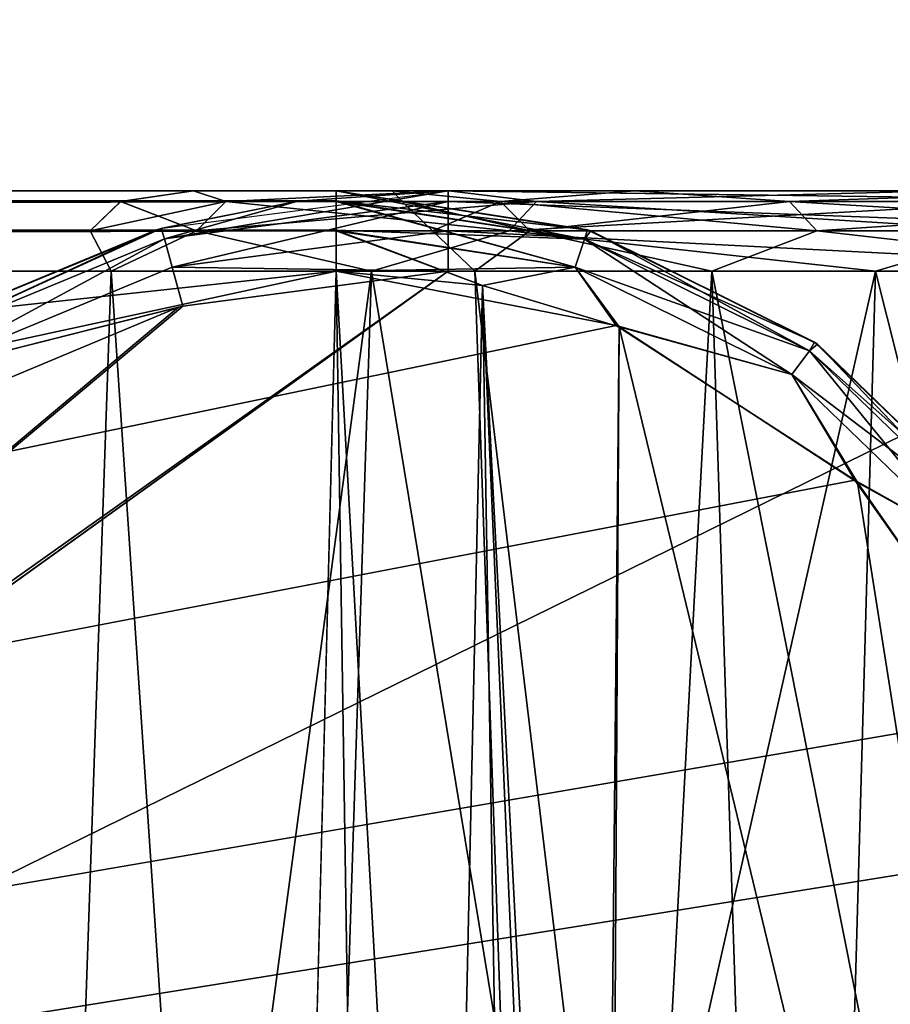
# Model space of a CAD drawing. Header units: millimetres. Extents: x -75 to 75, y -23 to 43.
# Tile 255 of 268: x 54.11 to 57.25, y 9.57 to 13.12. Entities that reach past the tile are written whole.
import ezdxf

# ---------------------------------------------------------------- set-up
doc = ezdxf.new("R2010")
doc.units = ezdxf.units.MM
doc.header["$LTSCALE"] = 81.481481
for name, color, linetype in [('14', 7, 'CONTINUOUS'), ('16', 7, 'CONTINUOUS'), ('189', 7, 'CONTINUOUS'), ('194', 7, 'CONTINUOUS'), ('205', 7, 'CONTINUOUS'), ('209', 7, 'CONTINUOUS'), ('212', 7, 'CONTINUOUS'), ('224', 7, 'CONTINUOUS'), ('227', 7, 'CONTINUOUS'), ('276', 7, 'CONTINUOUS'), ('280', 7, 'CONTINUOUS'), ('404', 7, 'CONTINUOUS'), ('406', 7, 'CONTINUOUS'), ('408', 7, 'CONTINUOUS'), ('412', 7, 'CONTINUOUS'), ('413', 7, 'CONTINUOUS'), ('469', 7, 'CONTINUOUS'), ('473', 7, 'CONTINUOUS'), ('486', 7, 'CONTINUOUS'), ('490', 7, 'CONTINUOUS'), ('495', 7, 'CONTINUOUS'), ('6', 7, 'CONTINUOUS'), ('677', 7, 'CONTINUOUS'), ('678', 7, 'CONTINUOUS'), ('679', 7, 'CONTINUOUS'), ('682', 7, 'CONTINUOUS'), ('683', 7, 'CONTINUOUS'), ('684', 7, 'CONTINUOUS'), ('8', 7, 'CONTINUOUS')]:
    doc.layers.add(name, color=color, linetype=linetype)

msp = doc.modelspace()

# ---------------------------------------------------------------- linework, layer by layer
at = {"layer": '14', "color": 251, "linetype": 'Continuous', "true_color": 0x565d62}
for points in [[(-58.6077, 7.0323, 96.607), (-58.9411, 32.5, 96.9404), (58.9411, 32.5, 96.9404), (-58.6077, 7.0323, 96.607)], [(-58.5539, 7.0314, 96.607), (-58.6077, 7.0323, 96.607), (58.9411, 32.5, 96.9404), (-58.5539, 7.0314, 96.607)], [(-58.5, 7.0311, 96.607), (-58.5539, 7.0314, 96.607), (58.9411, 32.5, 96.9404), (-58.5, 7.0311, 96.607)], [(-2.3593, 18.0402, 96.7511), (-58.5, 7.0311, 96.607), (58.9411, 32.5, 96.9404), (-2.3593, 18.0402, 96.7511)], [(2.5034, 7.0311, 96.607), (2.3593, 18.0402, 96.7511), (58.9411, 32.5, 96.9404), (2.5034, 7.0311, 96.607)], [(58.5, 7.0311, 96.607), (2.5034, 7.0311, 96.607), (58.9411, 32.5, 96.9404), (58.5, 7.0311, 96.607)]]:
    msp.add_3dface(points, dxfattribs=at)
at = {"layer": '16', "color": 251, "linetype": 'Continuous', "true_color": 0x565d62}
for points in [[(58.6077, 7.0323, -96.607), (58.9411, 32.5, -96.9404), (2.487, 28.0402, -96.882), (58.6077, 7.0323, -96.607)], [(2.9458, 7.0311, -96.607), (58.5, 7.0311, -96.607), (2.487, 28.0402, -96.882), (2.9458, 7.0311, -96.607)], [(58.5, 7.0311, -96.607), (58.5539, 7.0314, -96.607), (2.487, 28.0402, -96.882), (58.5, 7.0311, -96.607)], [(58.5539, 7.0314, -96.607), (58.6077, 7.0323, -96.607), (2.487, 28.0402, -96.882), (58.5539, 7.0314, -96.607)]]:
    msp.add_3dface(points, dxfattribs=at)
at = {"layer": '189', "color": 251, "linetype": 'Continuous', "true_color": 0x464b4f}
for points in [[(55.2537, 12.5, -94.7611), (8.8734, 12.5, -94.552), (10.3562, 12.5, -94.0389), (55.2537, 12.5, -94.7611)], [(10.3562, 12.5, -94.7611), (8.8734, 12.5, -94.552), (55.2537, 12.5, -94.7611), (10.3562, 12.5, -94.7611)], [(55.2537, 12.5, -94.0389), (55.2537, 12.5, -94.7611), (10.3562, 12.5, -94.0389), (55.2537, 12.5, -94.0389)], [(55.6592, 12.5, 62.408), (56.3302, 12.5, 62.141), (54.7392, 12.5, 58.8416), (55.6592, 12.5, 62.408)], [(56.3302, 12.5, 62.141), (55.4556, 12.5, 58.7507), (54.7392, 12.5, 58.8416), (56.3302, 12.5, 62.141)], [(54.7392, 12.5, 58.8416), (55.4556, 12.5, 55.2493), (54.7392, 12.5, 55.1584), (54.7392, 12.5, 58.8416)], [(55.4556, 12.5, 58.7507), (55.4556, 12.5, 55.2493), (54.7392, 12.5, 58.8416), (55.4556, 12.5, 58.7507)], [(54.7392, 12.5, 55.1584), (56.3302, 12.5, 51.859), (55.6592, 12.5, 51.592), (54.7392, 12.5, 55.1584)], [(55.4556, 12.5, 55.2493), (56.3302, 12.5, 51.859), (54.7392, 12.5, 55.1584), (55.4556, 12.5, 55.2493)], [(55.4556, 12.5, -58.7507), (56.3302, 12.5, -62.141), (54.7392, 12.5, -58.8416), (55.4556, 12.5, -58.7507)], [(55.4556, 12.5, -55.2493), (55.4556, 12.5, -58.7507), (54.7392, 12.5, -55.1584), (55.4556, 12.5, -55.2493)], [(54.7392, 12.5, -55.1584), (55.4556, 12.5, -58.7507), (54.7392, 12.5, -58.8416), (54.7392, 12.5, -55.1584)], [(55.6592, 12.5, -51.592), (56.3302, 12.5, -51.859), (54.7392, 12.5, -55.1584), (55.6592, 12.5, -51.592)], [(56.3302, 12.5, -51.859), (55.4556, 12.5, -55.2493), (54.7392, 12.5, -55.1584), (56.3302, 12.5, -51.859)], [(54.7392, 12.5, -58.8416), (56.3302, 12.5, -62.141), (55.6592, 12.5, -62.408), (54.7392, 12.5, -58.8416)], [(55.6569, 12.5, 94.0389), (55.6569, 12.5, 94.7611), (58.5, 12.5, 94.0389), (55.6569, 12.5, 94.0389)], [(55.6569, 12.5, 94.7611), (60.4347, 12.5, 94.4547), (58.5, 12.5, 94.0389), (55.6569, 12.5, 94.7611)], [(58.5, 12.5, 94.7611), (60.4347, 12.5, 94.4547), (55.6569, 12.5, 94.7611), (58.5, 12.5, 94.7611)], [(58.0241, 12.5, 65.2054), (56.3302, 12.5, 62.141), (55.6592, 12.5, 62.408), (58.0241, 12.5, 65.2054)], [(57.441, 12.5, 65.6315), (58.0241, 12.5, 65.2054), (55.6592, 12.5, 62.408), (57.441, 12.5, 65.6315)], [(55.6592, 12.5, 51.592), (58.0241, 12.5, 48.7946), (57.441, 12.5, 48.3685), (55.6592, 12.5, 51.592)], [(56.3302, 12.5, 51.859), (58.0241, 12.5, 48.7946), (55.6592, 12.5, 51.592), (56.3302, 12.5, 51.859)], [(55.6592, 12.5, -62.408), (58.0241, 12.5, -65.2054), (57.441, 12.5, -65.6315), (55.6592, 12.5, -62.408)], [(56.3302, 12.5, -62.141), (58.0241, 12.5, -65.2054), (55.6592, 12.5, -62.408), (56.3302, 12.5, -62.141)], [(57.441, 12.5, -48.3685), (58.0241, 12.5, -48.7946), (55.6592, 12.5, -51.592), (57.441, 12.5, -48.3685)], [(58.0241, 12.5, -48.7946), (56.3302, 12.5, -51.859), (55.6592, 12.5, -51.592), (58.0241, 12.5, -48.7946)]]:
    msp.add_3dface(points, dxfattribs=at)
at = {"layer": '194', "color": 251, "linetype": 'Continuous', "true_color": 0x464b4f}
for points in [[(55.6569, 12.5, 94.7611), (55.1151, 12.4631, 94.0377), (54.6271, 12.3652, 94.7654), (55.6569, 12.5, 94.7611)], [(55.6569, 12.5, 94.7611), (55.6569, 12.5, 94.0389), (55.1151, 12.4631, 94.0377), (55.6569, 12.5, 94.7611)], [(55.1151, 12.4631, 94.0377), (54.6225, 12.3639, 94.0345), (54.6271, 12.3652, 94.7654), (55.1151, 12.4631, 94.0377)], [(54.6054, 12.3593, 94.0344), (53.6568, 11.964, 94.0216), (53.6713, 11.9724, 94.7781), (54.6054, 12.3593, 94.0344)], [(54.6271, 12.3652, 94.7654), (54.6054, 12.3593, 94.0344), (53.6713, 11.9724, 94.7781), (54.6271, 12.3652, 94.7654)], [(54.6225, 12.3639, 94.0345), (54.6054, 12.3593, 94.0344), (54.6271, 12.3652, 94.7654), (54.6225, 12.3639, 94.0345)]]:
    msp.add_3dface(points, dxfattribs=at)
at = {"layer": '205', "color": 251, "linetype": 'Continuous', "true_color": 0x464b4f}
for points in [[(58.5, 12.2105, 93.7391), (58.5, 7.4962, 93.5745), (49.483, 7.7807, 93.5844), (58.5, 12.2105, 93.7391)], [(55.6569, 12.2105, 93.7391), (58.5, 12.2105, 93.7391), (49.483, 7.7807, 93.5844), (55.6569, 12.2105, 93.7391)], [(49.4942, 7.7872, 93.5846), (55.6569, 12.2105, 93.7391), (49.483, 7.7807, 93.5844), (49.4942, 7.7872, 93.5846)], [(50.3837, 8.4699, 93.6085), (55.6569, 12.2105, 93.7391), (49.4942, 7.7872, 93.5846), (50.3837, 8.4699, 93.6085)], [(54.7001, 12.0846, 93.7347), (55.6569, 12.2105, 93.7391), (50.3837, 8.4699, 93.6085), (54.7001, 12.0846, 93.7347)], [(54.6843, 12.0804, 93.7346), (54.7001, 12.0846, 93.7347), (50.3837, 8.4699, 93.6085), (54.6843, 12.0804, 93.7346)], [(53.8068, 11.7147, 93.7218), (54.6843, 12.0804, 93.7346), (50.3837, 8.4699, 93.6085), (53.8068, 11.7147, 93.7218)]]:
    msp.add_3dface(points, dxfattribs=at)
at = {"layer": '209', "color": 251, "linetype": 'Continuous', "true_color": 0x464b4f}
for points in [[(54.4417, 12.2105, 55.1207), (55.3806, 12.2105, 51.4812), (54.1154, 2.7895, 55.0793), (54.4417, 12.2105, 55.1207)], [(54.1154, 2.7895, 55.0793), (55.3806, 12.2105, 51.4812), (55.075, 2.7895, 51.3596), (54.1154, 2.7895, 55.0793)], [(54.4417, 12.2105, 58.8793), (54.4417, 12.2105, 55.1207), (54.1154, 2.7895, 58.9207), (54.4417, 12.2105, 58.8793)], [(54.1154, 2.7895, 58.9207), (54.4417, 12.2105, 55.1207), (54.1154, 2.7895, 55.0793), (54.1154, 2.7895, 58.9207)], [(55.075, 2.7895, 62.6404), (54.4417, 12.2105, 58.8793), (54.1154, 2.7895, 58.9207), (55.075, 2.7895, 62.6404)], [(55.3806, 12.2105, 62.5188), (54.4417, 12.2105, 58.8793), (55.075, 2.7895, 62.6404), (55.3806, 12.2105, 62.5188)], [(56.9333, 2.7895, 66.0025), (55.3806, 12.2105, 62.5188), (55.075, 2.7895, 62.6404), (56.9333, 2.7895, 66.0025)], [(55.075, 2.7895, 51.3596), (57.1989, 12.2105, 48.1916), (56.9333, 2.7895, 47.9975), (55.075, 2.7895, 51.3596)], [(55.3806, 12.2105, 51.4812), (57.1989, 12.2105, 48.1916), (55.075, 2.7895, 51.3596), (55.3806, 12.2105, 51.4812)], [(57.1989, 12.2105, 65.8084), (55.3806, 12.2105, 62.5188), (56.9333, 2.7895, 66.0025), (57.1989, 12.2105, 65.8084)], [(59.5725, 2.7895, 68.7938), (57.1989, 12.2105, 65.8084), (56.9333, 2.7895, 66.0025), (59.5725, 2.7895, 68.7938)], [(56.9333, 2.7895, 47.9975), (59.7812, 12.2105, 45.4606), (59.5725, 2.7895, 45.2062), (56.9333, 2.7895, 47.9975)], [(57.1989, 12.2105, 48.1916), (59.7812, 12.2105, 45.4606), (56.9333, 2.7895, 47.9975), (57.1989, 12.2105, 48.1916)], [(59.7812, 12.2105, 68.5394), (57.1989, 12.2105, 65.8084), (59.5725, 2.7895, 68.7938), (59.7812, 12.2105, 68.5394)]]:
    msp.add_3dface(points, dxfattribs=at)
at = {"layer": '212', "color": 251, "linetype": 'Continuous', "true_color": 0x464b4f}
for points in [[(54.4417, 12.2105, -55.1207), (54.4417, 12.2105, -58.8793), (54.1154, 2.7895, -55.0793), (54.4417, 12.2105, -55.1207)], [(54.1154, 2.7895, -58.9207), (55.3806, 12.2105, -62.5188), (55.075, 2.7895, -62.6404), (54.1154, 2.7895, -58.9207)], [(55.075, 2.7895, -51.3596), (54.4417, 12.2105, -55.1207), (54.1154, 2.7895, -55.0793), (55.075, 2.7895, -51.3596)], [(54.1154, 2.7895, -55.0793), (54.4417, 12.2105, -58.8793), (54.1154, 2.7895, -58.9207), (54.1154, 2.7895, -55.0793)], [(54.4417, 12.2105, -58.8793), (55.3806, 12.2105, -62.5188), (54.1154, 2.7895, -58.9207), (54.4417, 12.2105, -58.8793)], [(55.3806, 12.2105, -51.4812), (54.4417, 12.2105, -55.1207), (55.075, 2.7895, -51.3596), (55.3806, 12.2105, -51.4812)], [(56.9333, 2.7895, -47.9975), (55.3806, 12.2105, -51.4812), (55.075, 2.7895, -51.3596), (56.9333, 2.7895, -47.9975)], [(55.075, 2.7895, -62.6404), (57.1989, 12.2105, -65.8084), (56.9333, 2.7895, -66.0025), (55.075, 2.7895, -62.6404)], [(55.3806, 12.2105, -62.5188), (57.1989, 12.2105, -65.8084), (55.075, 2.7895, -62.6404), (55.3806, 12.2105, -62.5188)], [(57.1989, 12.2105, -48.1916), (55.3806, 12.2105, -51.4812), (56.9333, 2.7895, -47.9975), (57.1989, 12.2105, -48.1916)], [(59.5725, 2.7895, -45.2062), (57.1989, 12.2105, -48.1916), (56.9333, 2.7895, -47.9975), (59.5725, 2.7895, -45.2062)], [(56.9333, 2.7895, -66.0025), (59.7812, 12.2105, -68.5394), (59.5725, 2.7895, -68.7938), (56.9333, 2.7895, -66.0025)], [(57.1989, 12.2105, -65.8084), (59.7812, 12.2105, -68.5394), (56.9333, 2.7895, -66.0025), (57.1989, 12.2105, -65.8084)], [(59.7812, 12.2105, -45.4606), (57.1989, 12.2105, -48.1916), (59.5725, 2.7895, -45.2062), (59.7812, 12.2105, -45.4606)]]:
    msp.add_3dface(points, dxfattribs=at)
at = {"layer": '224', "color": 251, "linetype": 'Continuous', "true_color": 0x464b4f}
for points in [[(56.0894, 2.5, 55.3298), (56.9239, 2.5, 52.0952), (55.753, 12.2105, 55.2871), (56.0894, 2.5, 55.3298)], [(56.6088, 12.2105, 62.0301), (56.0894, 2.5, 58.6702), (55.753, 12.2105, 58.7129), (56.6088, 12.2105, 62.0301)], [(56.0894, 2.5, 58.6702), (56.0894, 2.5, 55.3298), (55.753, 12.2105, 58.7129), (56.0894, 2.5, 58.6702)], [(55.753, 12.2105, 58.7129), (56.0894, 2.5, 55.3298), (55.753, 12.2105, 55.2871), (55.753, 12.2105, 58.7129)], [(55.753, 12.2105, 55.2871), (56.9239, 2.5, 52.0952), (56.6088, 12.2105, 51.9699), (55.753, 12.2105, 55.2871)], [(56.9239, 2.5, 61.9048), (56.0894, 2.5, 58.6702), (56.6088, 12.2105, 62.0301), (56.9239, 2.5, 61.9048)], [(58.266, 12.2105, 65.0284), (56.9239, 2.5, 61.9048), (56.6088, 12.2105, 62.0301), (58.266, 12.2105, 65.0284)], [(56.9239, 2.5, 52.0952), (58.5398, 2.5, 49.1717), (56.6088, 12.2105, 51.9699), (56.9239, 2.5, 52.0952)], [(56.6088, 12.2105, 51.9699), (58.5398, 2.5, 49.1717), (58.266, 12.2105, 48.9716), (56.6088, 12.2105, 51.9699)], [(58.5398, 2.5, 64.8283), (56.9239, 2.5, 61.9048), (58.266, 12.2105, 65.0284), (58.5398, 2.5, 64.8283)]]:
    msp.add_3dface(points, dxfattribs=at)
at = {"layer": '227', "color": 251, "linetype": 'Continuous', "true_color": 0x464b4f}
for points in [[(55.753, 12.2105, -58.7129), (56.9239, 2.5, -61.9048), (56.6088, 12.2105, -62.0301), (55.753, 12.2105, -58.7129)], [(55.753, 12.2105, -55.2871), (56.0894, 2.5, -58.6702), (55.753, 12.2105, -58.7129), (55.753, 12.2105, -55.2871)], [(56.0894, 2.5, -58.6702), (56.9239, 2.5, -61.9048), (55.753, 12.2105, -58.7129), (56.0894, 2.5, -58.6702)], [(56.0894, 2.5, -55.3298), (56.0894, 2.5, -58.6702), (55.753, 12.2105, -55.2871), (56.0894, 2.5, -55.3298)], [(56.6088, 12.2105, -51.9699), (56.0894, 2.5, -55.3298), (55.753, 12.2105, -55.2871), (56.6088, 12.2105, -51.9699)], [(56.9239, 2.5, -52.0952), (56.0894, 2.5, -55.3298), (56.6088, 12.2105, -51.9699), (56.9239, 2.5, -52.0952)], [(56.9239, 2.5, -61.9048), (58.5398, 2.5, -64.8283), (56.6088, 12.2105, -62.0301), (56.9239, 2.5, -61.9048)], [(56.6088, 12.2105, -62.0301), (58.5398, 2.5, -64.8283), (58.266, 12.2105, -65.0284), (56.6088, 12.2105, -62.0301)], [(58.266, 12.2105, -48.9716), (56.9239, 2.5, -52.0952), (56.6088, 12.2105, -51.9699), (58.266, 12.2105, -48.9716)], [(58.5398, 2.5, -49.1717), (56.9239, 2.5, -52.0952), (58.266, 12.2105, -48.9716), (58.5398, 2.5, -49.1717)]]:
    msp.add_3dface(points, dxfattribs=at)
at = {"layer": '276', "color": 251, "linetype": 'Continuous', "true_color": 0x464b4f}
for points in [[(54.9162, 5.6242, -93.5091), (55.0838, 5.6242, -93.5091), (10.3562, 12.2105, -93.7391), (54.9162, 5.6242, -93.5091)], [(10.3562, 12.2105, -93.7391), (55.0838, 5.6242, -93.5091), (55.2537, 12.2105, -93.7391), (10.3562, 12.2105, -93.7391)], [(54.6527, 5.5791, -93.5075), (54.9162, 5.6242, -93.5091), (10.3562, 12.2105, -93.7391), (54.6527, 5.5791, -93.5075)], [(54.104, 5.1245, -93.4916), (54.3735, 5.4232, -93.5021), (10.3562, 12.2105, -93.7391), (54.104, 5.1245, -93.4916)], [(54.3735, 5.4232, -93.5021), (54.6527, 5.5791, -93.5075), (10.3562, 12.2105, -93.7391), (54.3735, 5.4232, -93.5021)], [(55.0838, 5.6242, -93.5091), (55.3557, 5.5761, -93.5074), (55.2537, 12.2105, -93.7391), (55.0838, 5.6242, -93.5091)], [(55.3557, 5.5761, -93.5074), (55.6319, 5.4188, -93.5019), (55.2537, 12.2105, -93.7391), (55.3557, 5.5761, -93.5074)], [(55.2537, 12.2105, -93.7391), (55.6319, 5.4188, -93.5019), (55.781, 12.1585, -93.7373), (55.2537, 12.2105, -93.7391)], [(55.6319, 5.4188, -93.5019), (55.8963, 5.1241, -93.4916), (55.781, 12.1585, -93.7373), (55.6319, 5.4188, -93.5019)], [(55.781, 12.1585, -93.7373), (56.1967, 4.0893, -93.4555), (56.2742, 12.0102, -93.7321), (55.781, 12.1585, -93.7373)], [(55.8963, 5.1241, -93.4916), (56.1061, 4.6713, -93.4758), (55.781, 12.1585, -93.7373), (55.8963, 5.1241, -93.4916)], [(56.1061, 4.6713, -93.4758), (56.1967, 4.0893, -93.4555), (55.781, 12.1585, -93.7373), (56.1061, 4.6713, -93.4758)], [(56.1967, 4.0893, -93.4555), (56.2194, 2.7895, -93.4101), (56.2742, 12.0102, -93.7321), (56.1967, 4.0893, -93.4555)], [(56.2194, 2.7895, -93.4101), (58.5, 2.7895, -93.4101), (56.2742, 12.0102, -93.7321), (56.2194, 2.7895, -93.4101)], [(56.2742, 12.0102, -93.7321), (58.5, 2.7895, -93.4101), (57.1332, 11.4489, -93.7125), (56.2742, 12.0102, -93.7321)], [(57.1332, 11.4489, -93.7125), (58.5, 2.7895, -93.4101), (57.7208, 10.6075, -93.6831), (57.1332, 11.4489, -93.7125)]]:
    msp.add_3dface(points, dxfattribs=at)
at = {"layer": '280', "color": 251, "linetype": 'Continuous', "true_color": 0x464b4f}
for points in [[(10.3562, 12.2105, -95.0609), (55.2537, 12.2105, -95.0609), (10.3562, 7.3602, -95.2303), (10.3562, 12.2105, -95.0609)], [(55.2537, 12.2105, -95.0609), (10.3562, 2.5, -95.4), (10.3562, 7.3602, -95.2303), (55.2537, 12.2105, -95.0609)], [(56.2634, 12.0146, -95.0677), (10.3562, 2.5, -95.4), (55.2537, 12.2105, -95.0609), (56.2634, 12.0146, -95.0677)], [(57.1247, 11.4571, -95.0872), (10.3562, 2.5, -95.4), (56.2634, 12.0146, -95.0677), (57.1247, 11.4571, -95.0872)], [(57.716, 10.6183, -95.1165), (10.3562, 2.5, -95.4), (57.1247, 11.4571, -95.0872), (57.716, 10.6183, -95.1165)], [(57.8816, 10.1303, -95.1335), (10.3562, 2.5, -95.4), (57.716, 10.6183, -95.1165), (57.8816, 10.1303, -95.1335)], [(57.9521, 9.6047, -95.1519), (10.3562, 2.5, -95.4), (57.8816, 10.1303, -95.1335), (57.9521, 9.6047, -95.1519)], [(58.2002, 2.5, -95.4), (10.3562, 2.5, -95.4), (57.9521, 9.6047, -95.1519), (58.2002, 2.5, -95.4)]]:
    msp.add_3dface(points, dxfattribs=at)
at = {"layer": '404', "color": 251, "linetype": 'Continuous', "true_color": 0x464b4f}
for points in [[(55.2537, 12.5, -94.0389), (10.3562, 12.4615, -93.8919), (55.2537, 12.4648, -93.898), (55.2537, 12.5, -94.0389)], [(55.2537, 12.5, -94.0389), (10.3562, 12.5, -94.0389), (10.3562, 12.4615, -93.8919), (55.2537, 12.5, -94.0389)], [(55.2537, 12.4648, -93.898), (10.3562, 12.4615, -93.8919), (55.2537, 12.4615, -93.8919), (55.2537, 12.4648, -93.898)], [(55.2537, 12.4615, -93.8919), (10.3562, 12.3559, -93.7826), (55.2537, 12.3589, -93.7844), (55.2537, 12.4615, -93.8919)], [(10.3562, 12.4615, -93.8919), (10.3562, 12.3559, -93.7826), (55.2537, 12.4615, -93.8919), (10.3562, 12.4615, -93.8919)], [(55.2537, 12.3589, -93.7844), (10.3562, 12.3559, -93.7826), (55.2537, 12.356, -93.7827), (55.2537, 12.3589, -93.7844)], [(10.3562, 12.3559, -93.7826), (10.3562, 12.2105, -93.7391), (55.2537, 12.356, -93.7827), (10.3562, 12.3559, -93.7826)], [(10.3562, 12.2105, -93.7391), (55.2537, 12.2105, -93.7391), (55.2537, 12.356, -93.7827), (10.3562, 12.2105, -93.7391)]]:
    msp.add_3dface(points, dxfattribs=at)
at = {"layer": '406', "color": 251, "linetype": 'Continuous', "true_color": 0x464b4f}
for points in [[(54.7392, 12.5, -55.1584), (54.7392, 12.5, -58.8416), (54.476, 12.4616, -57), (54.7392, 12.5, -55.1584)], [(54.7392, 12.5, -55.1584), (54.476, 12.4616, -57), (54.8557, 12.4616, -53.6718), (54.7392, 12.5, -55.1584)], [(54.7392, 12.5, -58.8416), (54.8557, 12.4616, -60.3282), (54.476, 12.4616, -57), (54.7392, 12.5, -58.8416)], [(54.7392, 12.5, -58.8416), (55.6592, 12.5, -62.408), (54.8557, 12.4616, -60.3282), (54.7392, 12.5, -58.8416)], [(55.6592, 12.5, -51.592), (54.7392, 12.5, -55.1584), (54.8557, 12.4616, -53.6718), (55.6592, 12.5, -51.592)], [(55.6592, 12.5, -51.592), (54.8557, 12.4616, -53.6718), (55.9755, 12.4616, -50.5147), (55.6592, 12.5, -51.592)], [(55.6592, 12.5, -62.408), (55.9755, 12.4616, -63.4853), (54.8557, 12.4616, -60.3282), (55.6592, 12.5, -62.408)], [(55.6592, 12.5, -62.408), (57.441, 12.5, -65.6315), (55.9755, 12.4616, -63.4853), (55.6592, 12.5, -62.408)], [(57.441, 12.5, -48.3685), (55.6592, 12.5, -51.592), (55.9755, 12.4616, -50.5147), (57.441, 12.5, -48.3685)], [(57.441, 12.5, -65.6315), (57.7776, 12.4616, -66.309), (55.9755, 12.4616, -63.4853), (57.441, 12.5, -65.6315)], [(57.441, 12.5, -48.3685), (55.9755, 12.4616, -50.5147), (57.7776, 12.4616, -47.691), (57.441, 12.5, -48.3685)], [(54.7491, 12.356, -60.3528), (54.3665, 12.356, -57), (54.8557, 12.4616, -60.3282), (54.7491, 12.356, -60.3528)], [(54.3665, 12.356, -57), (54.7491, 12.356, -53.6472), (54.476, 12.4616, -57), (54.3665, 12.356, -57)], [(54.8557, 12.4616, -60.3282), (54.3665, 12.356, -57), (54.476, 12.4616, -57), (54.8557, 12.4616, -60.3282)], [(54.476, 12.4616, -57), (54.7491, 12.356, -53.6472), (54.8557, 12.4616, -53.6718), (54.476, 12.4616, -57)], [(55.8771, 12.356, -63.5333), (54.7491, 12.356, -60.3528), (55.9755, 12.4616, -63.4853), (55.8771, 12.356, -63.5333)], [(55.9755, 12.4616, -63.4853), (54.7491, 12.356, -60.3528), (54.8557, 12.4616, -60.3282), (55.9755, 12.4616, -63.4853)], [(54.7491, 12.356, -53.6472), (55.8771, 12.356, -50.4667), (54.8557, 12.4616, -53.6718), (54.7491, 12.356, -53.6472)], [(54.8557, 12.4616, -53.6718), (55.8771, 12.356, -50.4667), (55.9755, 12.4616, -50.5147), (54.8557, 12.4616, -53.6718)], [(55.8771, 12.356, -50.4667), (57.6927, 12.356, -47.6221), (55.9755, 12.4616, -50.5147), (55.8771, 12.356, -50.4667)], [(57.6927, 12.356, -66.3779), (55.8771, 12.356, -63.5333), (57.7776, 12.4616, -66.309), (57.6927, 12.356, -66.3779)], [(57.7776, 12.4616, -66.309), (55.8771, 12.356, -63.5333), (55.9755, 12.4616, -63.4853), (57.7776, 12.4616, -66.309)], [(55.9755, 12.4616, -50.5147), (57.6927, 12.356, -47.6221), (57.7776, 12.4616, -47.691), (55.9755, 12.4616, -50.5147)], [(54.3665, 12.356, -57), (54.4417, 12.2105, -55.1207), (54.7491, 12.356, -53.6472), (54.3665, 12.356, -57)], [(54.7491, 12.356, -60.3528), (54.4417, 12.2105, -58.8793), (54.3665, 12.356, -57), (54.7491, 12.356, -60.3528)], [(54.4417, 12.2105, -58.8793), (54.4417, 12.2105, -55.1207), (54.3665, 12.356, -57), (54.4417, 12.2105, -58.8793)], [(55.3806, 12.2105, -62.5188), (54.4417, 12.2105, -58.8793), (54.7491, 12.356, -60.3528), (55.3806, 12.2105, -62.5188)], [(54.4417, 12.2105, -55.1207), (55.3806, 12.2105, -51.4812), (54.7491, 12.356, -53.6472), (54.4417, 12.2105, -55.1207)], [(54.7491, 12.356, -53.6472), (55.3806, 12.2105, -51.4812), (55.8771, 12.356, -50.4667), (54.7491, 12.356, -53.6472)], [(55.8771, 12.356, -63.5333), (55.3806, 12.2105, -62.5188), (54.7491, 12.356, -60.3528), (55.8771, 12.356, -63.5333)], [(57.1989, 12.2105, -65.8084), (55.3806, 12.2105, -62.5188), (55.8771, 12.356, -63.5333), (57.1989, 12.2105, -65.8084)], [(55.3806, 12.2105, -51.4812), (57.1989, 12.2105, -48.1916), (55.8771, 12.356, -50.4667), (55.3806, 12.2105, -51.4812)], [(57.6927, 12.356, -66.3779), (57.1989, 12.2105, -65.8084), (55.8771, 12.356, -63.5333), (57.6927, 12.356, -66.3779)], [(55.8771, 12.356, -50.4667), (57.1989, 12.2105, -48.1916), (57.6927, 12.356, -47.6221), (55.8771, 12.356, -50.4667)], [(59.7812, 12.2105, -68.5394), (57.1989, 12.2105, -65.8084), (57.6927, 12.356, -66.3779), (59.7812, 12.2105, -68.5394)], [(57.1989, 12.2105, -48.1916), (59.7812, 12.2105, -45.4606), (57.6927, 12.356, -47.6221), (57.1989, 12.2105, -48.1916)]]:
    msp.add_3dface(points, dxfattribs=at)
at = {"layer": '408', "color": 251, "linetype": 'Continuous', "true_color": 0x464b4f}
for points in [[(54.7392, 12.5, 55.1584), (54.8557, 12.4616, 53.6718), (54.4759, 12.4616, 57), (54.7392, 12.5, 55.1584)], [(54.7392, 12.5, 58.8416), (54.4759, 12.4616, 57), (54.8556, 12.4616, 60.3282), (54.7392, 12.5, 58.8416)], [(54.7392, 12.5, 58.8416), (54.7392, 12.5, 55.1584), (54.4759, 12.4616, 57), (54.7392, 12.5, 58.8416)], [(54.7392, 12.5, 55.1584), (55.6592, 12.5, 51.592), (54.8557, 12.4616, 53.6718), (54.7392, 12.5, 55.1584)], [(55.6592, 12.5, 62.408), (54.7392, 12.5, 58.8416), (54.8556, 12.4616, 60.3282), (55.6592, 12.5, 62.408)], [(55.6592, 12.5, 62.408), (54.8556, 12.4616, 60.3282), (55.9754, 12.4616, 63.4853), (55.6592, 12.5, 62.408)], [(55.6592, 12.5, 51.592), (55.9754, 12.4616, 50.5147), (54.8557, 12.4616, 53.6718), (55.6592, 12.5, 51.592)], [(55.6592, 12.5, 51.592), (57.441, 12.5, 48.3685), (55.9754, 12.4616, 50.5147), (55.6592, 12.5, 51.592)], [(57.441, 12.5, 65.6315), (55.6592, 12.5, 62.408), (55.9754, 12.4616, 63.4853), (57.441, 12.5, 65.6315)], [(57.441, 12.5, 48.3685), (57.7776, 12.4616, 47.691), (55.9754, 12.4616, 50.5147), (57.441, 12.5, 48.3685)], [(57.441, 12.5, 65.6315), (55.9754, 12.4616, 63.4853), (57.7775, 12.4616, 66.3091), (57.441, 12.5, 65.6315)], [(54.8557, 12.4616, 53.6718), (54.3665, 12.3559, 57), (54.4759, 12.4616, 57), (54.8557, 12.4616, 53.6718)], [(54.7491, 12.356, 53.6472), (54.3665, 12.3559, 57), (54.8557, 12.4616, 53.6718), (54.7491, 12.356, 53.6472)], [(54.3665, 12.3559, 57), (54.7491, 12.3559, 60.3529), (54.4759, 12.4616, 57), (54.3665, 12.3559, 57)], [(54.4759, 12.4616, 57), (54.7491, 12.3559, 60.3529), (54.8556, 12.4616, 60.3282), (54.4759, 12.4616, 57)], [(54.7491, 12.3559, 60.3529), (55.8771, 12.3559, 63.5333), (54.8556, 12.4616, 60.3282), (54.7491, 12.3559, 60.3529)], [(55.8771, 12.356, 50.4667), (54.7491, 12.356, 53.6472), (55.9754, 12.4616, 50.5147), (55.8771, 12.356, 50.4667)], [(55.9754, 12.4616, 50.5147), (54.7491, 12.356, 53.6472), (54.8557, 12.4616, 53.6718), (55.9754, 12.4616, 50.5147)], [(54.8556, 12.4616, 60.3282), (55.8771, 12.3559, 63.5333), (55.9754, 12.4616, 63.4853), (54.8556, 12.4616, 60.3282)], [(55.8771, 12.3559, 63.5333), (57.6926, 12.3559, 66.378), (55.9754, 12.4616, 63.4853), (55.8771, 12.3559, 63.5333)], [(57.6927, 12.356, 47.6221), (55.8771, 12.356, 50.4667), (57.7776, 12.4616, 47.691), (57.6927, 12.356, 47.6221)], [(57.7776, 12.4616, 47.691), (55.8771, 12.356, 50.4667), (55.9754, 12.4616, 50.5147), (57.7776, 12.4616, 47.691)], [(55.9754, 12.4616, 63.4853), (57.6926, 12.3559, 66.378), (57.7775, 12.4616, 66.3091), (55.9754, 12.4616, 63.4853)], [(54.7491, 12.356, 53.6472), (54.4417, 12.2105, 55.1207), (54.3665, 12.3559, 57), (54.7491, 12.356, 53.6472)], [(55.3806, 12.2105, 51.4812), (54.4417, 12.2105, 55.1207), (54.7491, 12.356, 53.6472), (55.3806, 12.2105, 51.4812)], [(55.8771, 12.356, 50.4667), (55.3806, 12.2105, 51.4812), (54.7491, 12.356, 53.6472), (55.8771, 12.356, 50.4667)], [(57.1989, 12.2105, 48.1916), (55.3806, 12.2105, 51.4812), (55.8771, 12.356, 50.4667), (57.1989, 12.2105, 48.1916)], [(57.6927, 12.356, 47.6221), (57.1989, 12.2105, 48.1916), (55.8771, 12.356, 50.4667), (57.6927, 12.356, 47.6221)], [(59.7812, 12.2105, 45.4606), (57.1989, 12.2105, 48.1916), (57.6927, 12.356, 47.6221), (59.7812, 12.2105, 45.4606)], [(54.4417, 12.2105, 55.1207), (54.4417, 12.2105, 58.8793), (54.3665, 12.3559, 57), (54.4417, 12.2105, 55.1207)], [(54.3665, 12.3559, 57), (54.4417, 12.2105, 58.8793), (54.7491, 12.3559, 60.3529), (54.3665, 12.3559, 57)], [(54.4417, 12.2105, 58.8793), (55.3806, 12.2105, 62.5188), (54.7491, 12.3559, 60.3529), (54.4417, 12.2105, 58.8793)], [(54.7491, 12.3559, 60.3529), (55.3806, 12.2105, 62.5188), (55.8771, 12.3559, 63.5333), (54.7491, 12.3559, 60.3529)], [(55.3806, 12.2105, 62.5188), (57.1989, 12.2105, 65.8084), (55.8771, 12.3559, 63.5333), (55.3806, 12.2105, 62.5188)], [(55.8771, 12.3559, 63.5333), (57.1989, 12.2105, 65.8084), (57.6926, 12.3559, 66.378), (55.8771, 12.3559, 63.5333)], [(57.1989, 12.2105, 65.8084), (59.7812, 12.2105, 68.5394), (57.6926, 12.3559, 66.378), (57.1989, 12.2105, 65.8084)]]:
    msp.add_3dface(points, dxfattribs=at)
at = {"layer": '412', "color": 251, "linetype": 'Continuous', "true_color": 0x464b4f}
for points in [[(55.6569, 12.5, 94.0389), (58.5, 12.5, 94.0389), (58.5, 12.4615, 93.8919), (55.6569, 12.5, 94.0389)], [(55.6569, 12.5, 94.0389), (58.5, 12.4615, 93.8919), (55.6569, 12.4615, 93.8919), (55.6569, 12.5, 94.0389)], [(58.5, 12.4615, 93.8919), (58.5, 12.3559, 93.7826), (55.6569, 12.4615, 93.8919), (58.5, 12.4615, 93.8919)], [(55.6569, 12.4615, 93.8919), (58.5, 12.3559, 93.7826), (55.6569, 12.356, 93.7827), (55.6569, 12.4615, 93.8919)], [(58.5, 12.2105, 93.7391), (55.6569, 12.2105, 93.7391), (55.6569, 12.356, 93.7827), (58.5, 12.2105, 93.7391)], [(58.5, 12.3559, 93.7826), (58.5, 12.2105, 93.7391), (55.6569, 12.356, 93.7827), (58.5, 12.3559, 93.7826)]]:
    msp.add_3dface(points, dxfattribs=at)
at = {"layer": '413', "color": 251, "linetype": 'Continuous', "true_color": 0x464b4f}
for points in [[(55.6569, 12.5, 94.0389), (55.6569, 12.4615, 93.8919), (54.6337, 12.3271, 93.8875), (55.6569, 12.5, 94.0389)], [(55.1151, 12.4631, 94.0377), (55.6569, 12.5, 94.0389), (54.6337, 12.3271, 93.8875), (55.1151, 12.4631, 94.0377)], [(54.6225, 12.3639, 94.0345), (55.1151, 12.4631, 94.0377), (54.6337, 12.3271, 93.8875), (54.6225, 12.3639, 94.0345)], [(55.6569, 12.4615, 93.8919), (54.662, 12.2253, 93.7782), (54.6337, 12.3271, 93.8875), (55.6569, 12.4615, 93.8919)], [(55.6569, 12.4615, 93.8919), (55.6569, 12.356, 93.7827), (54.662, 12.2253, 93.7782), (55.6569, 12.4615, 93.8919)], [(53.6568, 11.964, 94.0216), (54.6054, 12.3593, 94.0344), (53.6783, 11.9318, 93.8743), (53.6568, 11.964, 94.0216)], [(53.6783, 11.9318, 93.8743), (54.6225, 12.3639, 94.0345), (54.6337, 12.3271, 93.8875), (53.6783, 11.9318, 93.8743)], [(54.6054, 12.3593, 94.0344), (54.6225, 12.3639, 94.0345), (53.6783, 11.9318, 93.8743), (54.6054, 12.3593, 94.0344)], [(55.6569, 12.356, 93.7827), (55.6569, 12.2105, 93.7391), (54.662, 12.2253, 93.7782), (55.6569, 12.356, 93.7827)], [(53.733, 11.8409, 93.7649), (53.6783, 11.9318, 93.8743), (54.6337, 12.3271, 93.8875), (53.733, 11.8409, 93.7649)], [(54.662, 12.2253, 93.7782), (53.733, 11.8409, 93.7649), (54.6337, 12.3271, 93.8875), (54.662, 12.2253, 93.7782)], [(54.7001, 12.0846, 93.7347), (53.733, 11.8409, 93.7649), (54.662, 12.2253, 93.7782), (54.7001, 12.0846, 93.7347)], [(55.6569, 12.2105, 93.7391), (54.7001, 12.0846, 93.7347), (54.662, 12.2253, 93.7782), (55.6569, 12.2105, 93.7391)], [(54.7001, 12.0846, 93.7347), (54.6843, 12.0804, 93.7346), (53.733, 11.8409, 93.7649), (54.7001, 12.0846, 93.7347)], [(54.6843, 12.0804, 93.7346), (53.8068, 11.7147, 93.7218), (53.733, 11.8409, 93.7649), (54.6843, 12.0804, 93.7346)]]:
    msp.add_3dface(points, dxfattribs=at)
at = {"layer": '469', "color": 251, "linetype": 'Continuous', "true_color": 0x464b4f}
for points in [[(56.3302, 12.5, 51.859), (55.4556, 12.5, 55.2493), (55.8456, 12.4615, 53.9007), (56.3302, 12.5, 51.859)], [(55.4556, 12.5, 55.2493), (55.4556, 12.5, 58.7507), (55.4919, 12.4615, 57), (55.4556, 12.5, 55.2493)], [(55.4556, 12.5, 55.2493), (55.4919, 12.4615, 57), (55.8456, 12.4615, 53.9007), (55.4556, 12.5, 55.2493)], [(55.4556, 12.5, 58.7507), (56.3302, 12.5, 62.141), (55.8456, 12.4615, 60.0993), (55.4556, 12.5, 58.7507)], [(55.4556, 12.5, 58.7507), (55.8456, 12.4615, 60.0993), (55.4919, 12.4615, 57), (55.4556, 12.5, 58.7507)], [(56.3302, 12.5, 51.859), (55.8456, 12.4615, 53.9007), (56.8883, 12.4615, 50.9607), (56.3302, 12.5, 51.859)], [(56.3302, 12.5, 62.141), (56.8883, 12.4615, 63.0393), (55.8456, 12.4615, 60.0993), (56.3302, 12.5, 62.141)], [(58.0241, 12.5, 48.7946), (56.3302, 12.5, 51.859), (56.8883, 12.4615, 50.9607), (58.0241, 12.5, 48.7946)], [(56.3302, 12.5, 62.141), (58.0241, 12.5, 65.2054), (56.8883, 12.4615, 63.0393), (56.3302, 12.5, 62.141)], [(58.0241, 12.5, 48.7946), (56.8883, 12.4615, 50.9607), (58.5666, 12.4615, 48.3312), (58.0241, 12.5, 48.7946)], [(58.0241, 12.5, 65.2054), (58.5666, 12.4615, 65.6688), (56.8883, 12.4615, 63.0393), (58.0241, 12.5, 65.2054)], [(55.4919, 12.4615, 57), (55.9521, 12.3559, 53.9253), (55.8456, 12.4615, 53.9007), (55.4919, 12.4615, 57)], [(55.8456, 12.4615, 60.0993), (55.6013, 12.3559, 57), (55.4919, 12.4615, 57), (55.8456, 12.4615, 60.0993)], [(55.6013, 12.3559, 57), (55.9521, 12.3559, 53.9253), (55.4919, 12.4615, 57), (55.6013, 12.3559, 57)], [(55.9521, 12.3559, 60.0747), (55.6013, 12.3559, 57), (55.8456, 12.4615, 60.0993), (55.9521, 12.3559, 60.0747)], [(55.9521, 12.3559, 53.9253), (56.9866, 12.3559, 51.0087), (55.8456, 12.4615, 53.9007), (55.9521, 12.3559, 53.9253)], [(56.8883, 12.4615, 63.0393), (55.9521, 12.3559, 60.0747), (55.8456, 12.4615, 60.0993), (56.8883, 12.4615, 63.0393)], [(55.8456, 12.4615, 53.9007), (56.9866, 12.3559, 51.0087), (56.8883, 12.4615, 50.9607), (55.8456, 12.4615, 53.9007)], [(56.9866, 12.3559, 62.9913), (55.9521, 12.3559, 60.0747), (56.8883, 12.4615, 63.0393), (56.9866, 12.3559, 62.9913)], [(56.9866, 12.3559, 51.0087), (58.6515, 12.3559, 48.4001), (56.8883, 12.4615, 50.9607), (56.9866, 12.3559, 51.0087)], [(58.5666, 12.4615, 65.6688), (56.9866, 12.3559, 62.9913), (56.8883, 12.4615, 63.0393), (58.5666, 12.4615, 65.6688)], [(56.8883, 12.4615, 50.9607), (58.6515, 12.3559, 48.4001), (58.5666, 12.4615, 48.3312), (56.8883, 12.4615, 50.9607)], [(58.6515, 12.3559, 65.5999), (56.9866, 12.3559, 62.9913), (58.5666, 12.4615, 65.6688), (58.6515, 12.3559, 65.5999)], [(55.6013, 12.3559, 57), (55.753, 12.2105, 55.2871), (55.9521, 12.3559, 53.9253), (55.6013, 12.3559, 57)], [(55.753, 12.2105, 58.7129), (55.753, 12.2105, 55.2871), (55.6013, 12.3559, 57), (55.753, 12.2105, 58.7129)], [(55.9521, 12.3559, 60.0747), (55.753, 12.2105, 58.7129), (55.6013, 12.3559, 57), (55.9521, 12.3559, 60.0747)], [(56.6088, 12.2105, 62.0301), (55.753, 12.2105, 58.7129), (55.9521, 12.3559, 60.0747), (56.6088, 12.2105, 62.0301)], [(55.753, 12.2105, 55.2871), (56.6088, 12.2105, 51.9699), (55.9521, 12.3559, 53.9253), (55.753, 12.2105, 55.2871)], [(56.9866, 12.3559, 62.9913), (56.6088, 12.2105, 62.0301), (55.9521, 12.3559, 60.0747), (56.9866, 12.3559, 62.9913)], [(55.9521, 12.3559, 53.9253), (56.6088, 12.2105, 51.9699), (56.9866, 12.3559, 51.0087), (55.9521, 12.3559, 53.9253)], [(58.266, 12.2105, 65.0284), (56.6088, 12.2105, 62.0301), (56.9866, 12.3559, 62.9913), (58.266, 12.2105, 65.0284)], [(56.6088, 12.2105, 51.9699), (58.266, 12.2105, 48.9716), (56.9866, 12.3559, 51.0087), (56.6088, 12.2105, 51.9699)], [(58.6515, 12.3559, 65.5999), (58.266, 12.2105, 65.0284), (56.9866, 12.3559, 62.9913), (58.6515, 12.3559, 65.5999)], [(56.9866, 12.3559, 51.0087), (58.266, 12.2105, 48.9716), (58.6515, 12.3559, 48.4001), (56.9866, 12.3559, 51.0087)]]:
    msp.add_3dface(points, dxfattribs=at)
at = {"layer": '473', "color": 251, "linetype": 'Continuous', "true_color": 0x464b4f}
for points in [[(56.3302, 12.5, -62.141), (55.4556, 12.5, -58.7507), (55.8456, 12.4615, -60.0993), (56.3302, 12.5, -62.141)], [(55.4556, 12.5, -58.7507), (55.4556, 12.5, -55.2493), (55.4919, 12.4615, -57), (55.4556, 12.5, -58.7507)], [(55.4556, 12.5, -58.7507), (55.4919, 12.4615, -57), (55.8456, 12.4615, -60.0993), (55.4556, 12.5, -58.7507)], [(55.4556, 12.5, -55.2493), (56.3302, 12.5, -51.859), (55.8456, 12.4615, -53.9007), (55.4556, 12.5, -55.2493)], [(55.4556, 12.5, -55.2493), (55.8456, 12.4615, -53.9007), (55.4919, 12.4615, -57), (55.4556, 12.5, -55.2493)], [(56.3302, 12.5, -62.141), (55.8456, 12.4615, -60.0993), (56.8883, 12.4615, -63.0393), (56.3302, 12.5, -62.141)], [(56.3302, 12.5, -51.859), (56.8883, 12.4615, -50.9607), (55.8456, 12.4615, -53.9007), (56.3302, 12.5, -51.859)], [(58.0241, 12.5, -65.2054), (56.3302, 12.5, -62.141), (56.8883, 12.4615, -63.0393), (58.0241, 12.5, -65.2054)], [(56.3302, 12.5, -51.859), (58.0241, 12.5, -48.7946), (56.8883, 12.4615, -50.9607), (56.3302, 12.5, -51.859)], [(58.0241, 12.5, -48.7946), (58.5666, 12.4615, -48.3312), (56.8883, 12.4615, -50.9607), (58.0241, 12.5, -48.7946)], [(58.0241, 12.5, -65.2054), (56.8883, 12.4615, -63.0393), (58.5666, 12.4615, -65.6688), (58.0241, 12.5, -65.2054)], [(55.8456, 12.4615, -53.9007), (55.6013, 12.3559, -57), (55.4919, 12.4615, -57), (55.8456, 12.4615, -53.9007)], [(55.4919, 12.4615, -57), (55.9521, 12.3559, -60.0747), (55.8456, 12.4615, -60.0993), (55.4919, 12.4615, -57)], [(55.6013, 12.3559, -57), (55.9521, 12.3559, -60.0747), (55.4919, 12.4615, -57), (55.6013, 12.3559, -57)], [(55.9521, 12.3559, -53.9253), (55.6013, 12.3559, -57), (55.8456, 12.4615, -53.9007), (55.9521, 12.3559, -53.9253)], [(55.9521, 12.3559, -60.0747), (56.9866, 12.3559, -62.9913), (55.8456, 12.4615, -60.0993), (55.9521, 12.3559, -60.0747)], [(55.8456, 12.4615, -60.0993), (56.9866, 12.3559, -62.9913), (56.8883, 12.4615, -63.0393), (55.8456, 12.4615, -60.0993)], [(56.8883, 12.4615, -50.9607), (55.9521, 12.3559, -53.9253), (55.8456, 12.4615, -53.9007), (56.8883, 12.4615, -50.9607)], [(56.9866, 12.3559, -51.0087), (55.9521, 12.3559, -53.9253), (56.8883, 12.4615, -50.9607), (56.9866, 12.3559, -51.0087)], [(56.8883, 12.4615, -63.0393), (58.6515, 12.3559, -65.5999), (58.5666, 12.4615, -65.6688), (56.8883, 12.4615, -63.0393)], [(56.9866, 12.3559, -62.9913), (58.6515, 12.3559, -65.5999), (56.8883, 12.4615, -63.0393), (56.9866, 12.3559, -62.9913)], [(58.5666, 12.4615, -48.3312), (56.9866, 12.3559, -51.0087), (56.8883, 12.4615, -50.9607), (58.5666, 12.4615, -48.3312)], [(58.6515, 12.3559, -48.4001), (56.9866, 12.3559, -51.0087), (58.5666, 12.4615, -48.3312), (58.6515, 12.3559, -48.4001)], [(55.6013, 12.3559, -57), (55.753, 12.2105, -58.7129), (55.9521, 12.3559, -60.0747), (55.6013, 12.3559, -57)], [(55.9521, 12.3559, -53.9253), (55.753, 12.2105, -55.2871), (55.6013, 12.3559, -57), (55.9521, 12.3559, -53.9253)], [(55.753, 12.2105, -55.2871), (55.753, 12.2105, -58.7129), (55.6013, 12.3559, -57), (55.753, 12.2105, -55.2871)], [(55.753, 12.2105, -58.7129), (56.6088, 12.2105, -62.0301), (55.9521, 12.3559, -60.0747), (55.753, 12.2105, -58.7129)], [(56.6088, 12.2105, -51.9699), (55.753, 12.2105, -55.2871), (55.9521, 12.3559, -53.9253), (56.6088, 12.2105, -51.9699)], [(55.9521, 12.3559, -60.0747), (56.6088, 12.2105, -62.0301), (56.9866, 12.3559, -62.9913), (55.9521, 12.3559, -60.0747)], [(56.9866, 12.3559, -51.0087), (56.6088, 12.2105, -51.9699), (55.9521, 12.3559, -53.9253), (56.9866, 12.3559, -51.0087)], [(58.266, 12.2105, -48.9716), (56.6088, 12.2105, -51.9699), (56.9866, 12.3559, -51.0087), (58.266, 12.2105, -48.9716)], [(56.6088, 12.2105, -62.0301), (58.266, 12.2105, -65.0284), (56.9866, 12.3559, -62.9913), (56.6088, 12.2105, -62.0301)], [(56.9866, 12.3559, -62.9913), (58.266, 12.2105, -65.0284), (58.6515, 12.3559, -65.5999), (56.9866, 12.3559, -62.9913)], [(58.6515, 12.3559, -48.4001), (58.266, 12.2105, -48.9716), (56.9866, 12.3559, -51.0087), (58.6515, 12.3559, -48.4001)]]:
    msp.add_3dface(points, dxfattribs=at)
at = {"layer": '486', "color": 251, "linetype": 'Continuous', "true_color": 0x464b4f}
for points in [[(55.2537, 12.5, -94.7611), (56.1722, 12.3559, -94.0344), (56.1598, 12.3599, -94.7655), (55.2537, 12.5, -94.7611)], [(55.2537, 12.5, -94.7611), (55.2537, 12.5, -94.0389), (56.1722, 12.3559, -94.0344), (55.2537, 12.5, -94.7611)], [(56.1598, 12.3599, -94.7655), (56.1722, 12.3559, -94.0344), (56.9788, 11.9544, -94.7782), (56.1598, 12.3599, -94.7655)], [(56.1722, 12.3559, -94.0344), (56.9895, 11.9469, -94.0215), (56.9788, 11.9544, -94.7782), (56.1722, 12.3559, -94.0344)], [(56.9788, 11.9544, -94.7782), (56.9895, 11.9469, -94.0215), (57.6379, 11.3209, -94.7981), (56.9788, 11.9544, -94.7782)], [(56.9895, 11.9469, -94.0215), (57.6458, 11.3105, -94.0015), (57.6379, 11.3209, -94.7981), (56.9895, 11.9469, -94.0215)]]:
    msp.add_3dface(points, dxfattribs=at)
at = {"layer": '490', "color": 251, "linetype": 'Continuous', "true_color": 0x464b4f}
for points in [[(55.2537, 12.5, -94.0389), (55.2537, 12.4648, -93.898), (56.1489, 12.3262, -93.8932), (55.2537, 12.5, -94.0389)], [(56.1722, 12.3559, -94.0344), (55.2537, 12.5, -94.0389), (56.1489, 12.3262, -93.8932), (56.1722, 12.3559, -94.0344)], [(55.2537, 12.4648, -93.898), (55.2537, 12.4615, -93.8919), (56.1157, 12.2254, -93.7798), (55.2537, 12.4648, -93.898)], [(55.2537, 12.4648, -93.898), (56.1157, 12.2254, -93.7798), (56.1489, 12.3262, -93.8932), (55.2537, 12.4648, -93.898)], [(55.2537, 12.4615, -93.8919), (55.2537, 12.3589, -93.7844), (56.1157, 12.2254, -93.7798), (55.2537, 12.4615, -93.8919)], [(55.781, 12.1585, -93.7373), (55.2537, 12.3589, -93.7844), (55.2537, 12.356, -93.7827), (55.781, 12.1585, -93.7373)], [(55.2537, 12.3589, -93.7844), (55.781, 12.1585, -93.7373), (56.1157, 12.2254, -93.7798), (55.2537, 12.3589, -93.7844)], [(55.2537, 12.2105, -93.7391), (55.781, 12.1585, -93.7373), (55.2537, 12.356, -93.7827), (55.2537, 12.2105, -93.7391)], [(56.1722, 12.3559, -94.0344), (56.1489, 12.3262, -93.8932), (56.9602, 11.9234, -93.8791), (56.1722, 12.3559, -94.0344)], [(56.9895, 11.9469, -94.0215), (56.1722, 12.3559, -94.0344), (56.9602, 11.9234, -93.8791), (56.9895, 11.9469, -94.0215)], [(56.1157, 12.2254, -93.7798), (56.8968, 11.8375, -93.7662), (56.1489, 12.3262, -93.8932), (56.1157, 12.2254, -93.7798)], [(56.1489, 12.3262, -93.8932), (56.8968, 11.8375, -93.7662), (56.9602, 11.9234, -93.8791), (56.1489, 12.3262, -93.8932)], [(55.781, 12.1585, -93.7373), (56.2742, 12.0102, -93.7321), (56.1157, 12.2254, -93.7798), (55.781, 12.1585, -93.7373)], [(56.1157, 12.2254, -93.7798), (56.2742, 12.0102, -93.7321), (56.8968, 11.8375, -93.7662), (56.1157, 12.2254, -93.7798)], [(56.2742, 12.0102, -93.7321), (57.1332, 11.4489, -93.7125), (56.8968, 11.8375, -93.7662), (56.2742, 12.0102, -93.7321)], [(56.9895, 11.9469, -94.0215), (56.9602, 11.9234, -93.8791), (57.6115, 11.2942, -93.8571), (56.9895, 11.9469, -94.0215)], [(57.6458, 11.3105, -94.0015), (56.9895, 11.9469, -94.0215), (57.6115, 11.2942, -93.8571), (57.6458, 11.3105, -94.0015)], [(56.8968, 11.8375, -93.7662), (57.524, 11.2317, -93.7451), (56.9602, 11.9234, -93.8791), (56.8968, 11.8375, -93.7662)], [(56.9602, 11.9234, -93.8791), (57.524, 11.2317, -93.7451), (57.6115, 11.2942, -93.8571), (56.9602, 11.9234, -93.8791)], [(56.8968, 11.8375, -93.7662), (57.1332, 11.4489, -93.7125), (57.524, 11.2317, -93.7451), (56.8968, 11.8375, -93.7662)], [(57.1332, 11.4489, -93.7125), (57.7208, 10.6075, -93.6831), (57.524, 11.2317, -93.7451), (57.1332, 11.4489, -93.7125)]]:
    msp.add_3dface(points, dxfattribs=at)
at = {"layer": '495', "color": 251, "linetype": 'Continuous', "true_color": 0x464b4f}
for points in [[(55.2537, 12.5, -94.7611), (56.1598, 12.3599, -94.7655), (55.2537, 12.4648, -94.902), (55.2537, 12.5, -94.7611)], [(55.2537, 12.4648, -94.902), (56.1489, 12.3262, -94.9068), (55.2537, 12.4615, -94.9081), (55.2537, 12.4648, -94.902)], [(56.1598, 12.3599, -94.7655), (56.1489, 12.3262, -94.9068), (55.2537, 12.4648, -94.902), (56.1598, 12.3599, -94.7655)], [(56.1489, 12.3262, -94.9068), (55.2537, 12.3589, -95.0156), (55.2537, 12.4615, -94.9081), (56.1489, 12.3262, -94.9068)], [(56.1157, 12.2254, -95.0202), (55.2537, 12.3589, -95.0156), (56.1489, 12.3262, -94.9068), (56.1157, 12.2254, -95.0202)], [(55.2537, 12.3589, -95.0156), (56.1157, 12.2254, -95.0202), (55.2537, 12.356, -95.0173), (55.2537, 12.3589, -95.0156)], [(56.1157, 12.2254, -95.0202), (55.2537, 12.2105, -95.0609), (55.2537, 12.356, -95.0173), (56.1157, 12.2254, -95.0202)], [(56.1598, 12.3599, -94.7655), (56.9788, 11.9544, -94.7782), (56.1489, 12.3262, -94.9068), (56.1598, 12.3599, -94.7655)], [(56.9602, 11.9234, -94.9209), (56.1157, 12.2254, -95.0202), (56.1489, 12.3262, -94.9068), (56.9602, 11.9234, -94.9209)], [(56.9788, 11.9544, -94.7782), (56.9602, 11.9234, -94.9209), (56.1489, 12.3262, -94.9068), (56.9788, 11.9544, -94.7782)], [(56.2634, 12.0146, -95.0677), (55.2537, 12.2105, -95.0609), (56.1157, 12.2254, -95.0202), (56.2634, 12.0146, -95.0677)], [(56.8968, 11.8375, -95.0338), (56.1157, 12.2254, -95.0202), (56.9602, 11.9234, -94.9209), (56.8968, 11.8375, -95.0338)], [(56.8968, 11.8375, -95.0338), (56.2634, 12.0146, -95.0677), (56.1157, 12.2254, -95.0202), (56.8968, 11.8375, -95.0338)], [(57.1247, 11.4571, -95.0872), (56.2634, 12.0146, -95.0677), (56.8968, 11.8375, -95.0338), (57.1247, 11.4571, -95.0872)], [(56.9788, 11.9544, -94.7782), (57.6379, 11.3209, -94.7981), (56.9602, 11.9234, -94.9209), (56.9788, 11.9544, -94.7782)], [(57.6115, 11.2942, -94.9429), (56.8968, 11.8375, -95.0338), (56.9602, 11.9234, -94.9209), (57.6115, 11.2942, -94.9429)], [(57.6379, 11.3209, -94.7981), (57.6115, 11.2942, -94.9429), (56.9602, 11.9234, -94.9209), (57.6379, 11.3209, -94.7981)], [(57.524, 11.2317, -95.0549), (56.8968, 11.8375, -95.0338), (57.6115, 11.2942, -94.9429), (57.524, 11.2317, -95.0549)], [(57.524, 11.2317, -95.0549), (57.1247, 11.4571, -95.0872), (56.8968, 11.8375, -95.0338), (57.524, 11.2317, -95.0549)], [(57.716, 10.6183, -95.1165), (57.1247, 11.4571, -95.0872), (57.524, 11.2317, -95.0549), (57.716, 10.6183, -95.1165)]]:
    msp.add_3dface(points, dxfattribs=at)
at = {"layer": '6', "color": 251, "linetype": 'Continuous', "true_color": 0x565d62}
for points in [[(-0.5, 0, 104.5156), (58.517, 0, 104.5156), (-0.5, 37, 105), (-0.5, 0, 104.5156)], [(58.517, 0, 104.5156), (59.0014, 37, 105), (-0.5, 37, 105), (58.517, 0, 104.5156)]]:
    msp.add_3dface(points, dxfattribs=at)
at = {"layer": '677', "linetype": 'Continuous'}
msp.add_3dface([(57, 28.1, 27), (0, 28.1, 27), (38.5, 10.6, -14), (57, 28.1, 27)], dxfattribs=at)
at = {"layer": '678', "linetype": 'Continuous'}
msp.add_3dface([(0, 28.1, -87), (57, 28.1, -87), (38.5, 10.6, -46), (0, 28.1, -87)], dxfattribs=at)
at = {"layer": '679', "linetype": 'Continuous'}
for points in [[(38.5, 10.6, -46), (57, 28.1, -30), (38.5, 10.6, -14), (38.5, 10.6, -46)], [(57, 28.1, -30), (57, 28.1, 27), (38.5, 10.6, -14), (57, 28.1, -30)], [(57, 28.1, -87), (57, 28.1, -30), (38.5, 10.6, -46), (57, 28.1, -87)]]:
    msp.add_3dface(points, dxfattribs=at)
at = {"layer": '682', "linetype": 'Continuous'}
for points in [[(-56.8408, 28.5, 26.9182), (56.8408, 28.5, 26.9182), (-38.3408, 11, -14.0818), (-56.8408, 28.5, 26.9182)], [(56.8408, 28.5, 26.9182), (38.3408, 11, -14.0818), (-38.3408, 11, -14.0818), (56.8408, 28.5, 26.9182)]]:
    msp.add_3dface(points, dxfattribs=at)
at = {"layer": '683', "linetype": 'Continuous'}
msp.add_3dface([(56.8408, 28.5, -86.9182), (-56.8408, 28.5, -86.9182), (38.3408, 11, -45.9182), (56.8408, 28.5, -86.9182)], dxfattribs=at)
at = {"layer": '684', "linetype": 'Continuous'}
for points in [[(56.8408, 28.5, 26.9182), (56.8408, 28.5, -86.9182), (38.3408, 11, -14.0818), (56.8408, 28.5, 26.9182)], [(56.8408, 28.5, -86.9182), (38.3408, 11, -45.9182), (38.3408, 11, -14.0818), (56.8408, 28.5, -86.9182)]]:
    msp.add_3dface(points, dxfattribs=at)
at = {"layer": '8', "color": 251, "linetype": 'Continuous', "true_color": 0x565d62}
for points in [[(-58.517, 0, -104.5156), (-59.0014, 37, -105), (59.0014, 37, -105), (-58.517, 0, -104.5156)], [(58.517, 0, -104.5156), (-58.517, 0, -104.5156), (59.0014, 37, -105), (58.517, 0, -104.5156)]]:
    msp.add_3dface(points, dxfattribs=at)

doc.saveas('drawing.dxf')
